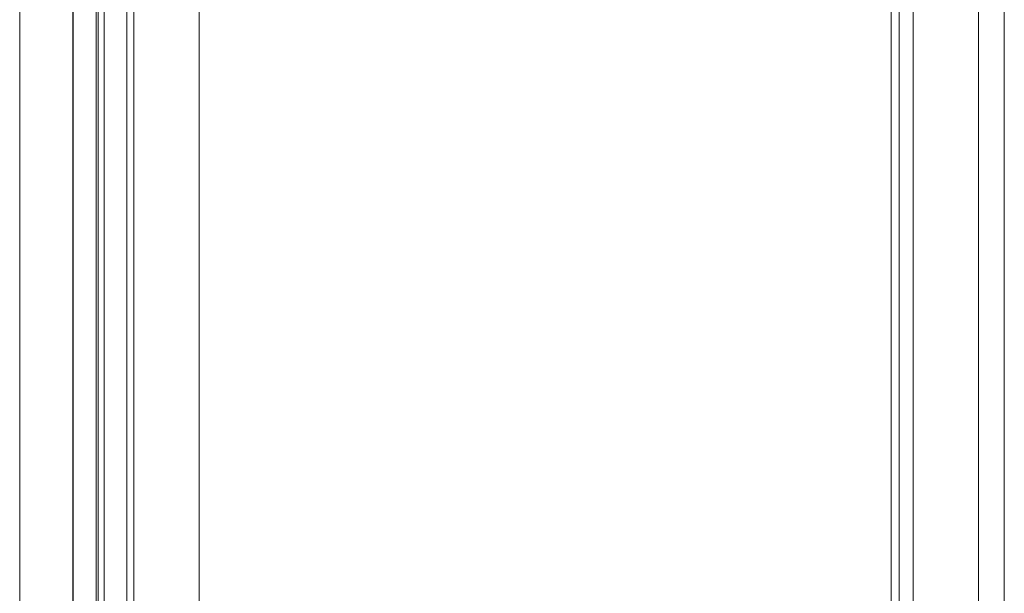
# Model space of a CAD drawing. Header units: inches. Extents: x 424 to 2043, y -237 to 445.
# Tile 703 of 965: x 851.697 to 852.513, y 230.547 to 231.022. Entities that reach past the tile are written whole.
import ezdxf

# ---------------------------------------------------------------- set-up
doc = ezdxf.new("R2010")
doc.units = ezdxf.units.IN
doc.header["$MEASUREMENT"] = 0
doc.layers.add('A-DOOR', color=31, linetype='Continuous', lineweight=9)
doc.layers.add('A-WALL', color=113, linetype='Continuous', lineweight=9)

# ---------------------------------------------------------------- blocks, each defined once
blk = doc.blocks.new('5-panel_Bi-fold_external_door_10806 - Type 1-V71-Section 1')
at = {"layer": 'A-DOOR'}
for p, q in [((-125.18944, 16.4), (-125.18944, 14.49995)), ((-125.14544, 16.4), (-125.14544, 14.49995)), ((-125.14509, 16.3372), (-125.14509, 14.49995)), ((-125.12606, 14.49995), (-125.12606, 16.3372)), ((-125.1006, 14.49995), (-125.1006, 16.3372)), ((-125.09499, 14.49995), (-125.09499, 16.3372)), ((-125.04078, 14.49995), (-125.04078, 16.3372)), ((-124.4493, 16.33744), (-124.4493, 14.49994)), ((-124.46729, 16.26143), (-124.46729, 14.49994)), ((-124.46075, 16.26271), (-124.46075, 14.49994)), ((-125.12442, 16.25), (-125.12442, 14.49995)), ((-125.11943, 14.49995), (-125.11943, 16.25)), ((-124.39509, 16.17354), (-124.39509, 14.849)), ((-124.37366, 16.17354), (-124.37366, 14.849))]:
    blk.add_line(p, q, dxfattribs=at)

msp = doc.modelspace()

# ---------------------------------------------------------------- linework, layer by layer
at = {"layer": 'A-WALL'}
msp.add_line((851.69711, 229.59716), (851.69711, 231.49721), dxfattribs=at)

# ---------------------------------------------------------------- block references
at = {"layer": 'A-DOOR'}
msp.add_blockref('5-panel_Bi-fold_external_door_10806 - Type 1-V71-Section 1', (976.88654, 215.09721), dxfattribs=at)

doc.saveas('drawing.dxf')
